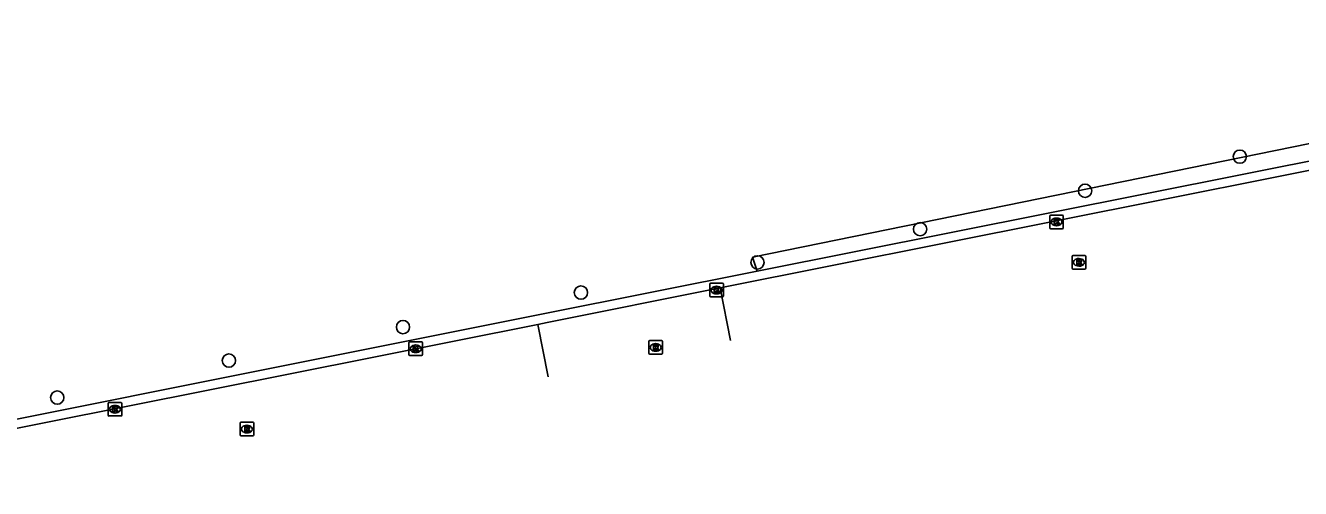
# Model space of a CAD drawing. Extents: x 161477 to 163040, y 383680 to 384868.
# Drawn here: x 162341.9 to 162435.8, y 383810.4 to 383844.5 of the extents above; entities that cross this region are included whole.
import ezdxf

# ---------------------------------------------------------------- set-up
doc = ezdxf.new("R2010")
doc.units = 0
for name, color, linetype in [('IMGEO_Boom', 7, 'Continuous'), ('IMGEO_Haag', 7, 'Continuous'), ('IMGEO_Kolk', 7, 'Continuous'), ('IMGEO_Rijbaan_lokaal_open', 7, 'Continuous'), ('IMGEO_Rioolput', 7, 'Continuous')]:
    doc.layers.add(name, color=color, linetype=linetype)

msp = doc.modelspace()

# ---------------------------------------------------------------- linework, layer by layer
at = {"layer": 'IMGEO_Boom'}
for centre in [(162431.342, 383834.816), (162419.943, 383832.304), (162407.793, 383829.479), (162395.823, 383827.033), (162382.82, 383824.807), (162369.713, 383822.273), (162356.894, 383819.801), (162344.255, 383817.076)]:
    msp.add_circle(centre, 0.489, dxfattribs=at)
at = {"layer": 'IMGEO_Haag'}
msp.add_lwpolyline([(162468.054, 383841.169), (162467.52, 383844.471), (162466.761, 383844.471), (162467.166, 383842.244), (162445.163, 383837.558), (162395.457, 383827.414), (162395.791, 383826.383)], dxfattribs=at)
at = {"layer": 'IMGEO_Kolk'}
for p, q in [((162417.339, 383829.584), (162417.339, 383830.436)), ((162417.414, 383830.51), (162418.266, 383830.51)), ((162417.827, 383830.29), (162417.852, 383830.29)), ((162418.34, 383830.436), (162418.34, 383829.584)), ((162418.266, 383829.51), (162417.414, 383829.51)), ((162417.85, 383829.73), (162417.825, 383829.73)), ((162392.303, 383824.566), (162392.303, 383825.418)), ((162392.378, 383825.492), (162393.23, 383825.492)), ((162393.304, 383825.418), (162393.304, 383824.566)), ((162393.23, 383824.492), (162392.378, 383824.492)), ((162392.814, 383824.712), (162392.789, 383824.712)), ((162392.791, 383825.272), (162392.816, 383825.272)), ((162370.151, 383820.248), (162370.151, 383821.1)), ((162370.226, 383821.174), (162371.078, 383821.174)), ((162370.639, 383820.954), (162370.664, 383820.954)), ((162371.152, 383821.1), (162371.152, 383820.248)), ((162371.078, 383820.174), (162370.226, 383820.174)), ((162370.662, 383820.394), (162370.637, 383820.394)), ((162347.999, 383815.798), (162347.999, 383816.65)), ((162348.074, 383816.724), (162348.926, 383816.724)), ((162348.51, 383815.944), (162348.485, 383815.944)), ((162348.487, 383816.504), (162348.512, 383816.504)), ((162349, 383816.65), (162349, 383815.798)), ((162348.926, 383815.724), (162348.074, 383815.724))]:
    msp.add_line(p, q, dxfattribs=at)
for points in [[(162417.339, 383829.584), (162417.339, 383830.436)], [(162417.414, 383830.51), (162418.266, 383830.51)], [(162417.66, 383830.21), (162417.783, 383830.21), (162417.783, 383830.059), (162417.913, 383830.21), (162418.077, 383830.21), (162417.931, 383830.059), (162418.084, 383829.81), (162417.932, 383829.81), (162417.847, 383829.974), (162417.783, 383829.907), (162417.783, 383829.81), (162417.66, 383829.81), (162417.66, 383830.21)], [(162418.34, 383830.436), (162418.34, 383829.584)], [(162418.266, 383829.51), (162417.414, 383829.51)], [(162392.303, 383824.566), (162392.303, 383825.418)], [(162392.378, 383825.492), (162393.23, 383825.492)], [(162393.304, 383825.418), (162393.304, 383824.566)], [(162393.23, 383824.492), (162392.378, 383824.492)], [(162392.624, 383825.192), (162392.747, 383825.192), (162392.747, 383825.041), (162392.877, 383825.192), (162393.041, 383825.192), (162392.895, 383825.041), (162393.048, 383824.792), (162392.896, 383824.792), (162392.811, 383824.956), (162392.747, 383824.889), (162392.747, 383824.792), (162392.624, 383824.792), (162392.624, 383825.192)], [(162370.151, 383820.248), (162370.151, 383821.1)], [(162370.226, 383821.174), (162371.078, 383821.174)], [(162370.472, 383820.874), (162370.595, 383820.874), (162370.595, 383820.723), (162370.725, 383820.874), (162370.889, 383820.874), (162370.743, 383820.723), (162370.896, 383820.474), (162370.744, 383820.474), (162370.659, 383820.638), (162370.595, 383820.571), (162370.595, 383820.474), (162370.472, 383820.474), (162370.472, 383820.874)], [(162371.152, 383821.1), (162371.152, 383820.248)], [(162371.078, 383820.174), (162370.226, 383820.174)], [(162347.999, 383815.798), (162347.999, 383816.65)], [(162348.074, 383816.724), (162348.926, 383816.724)], [(162348.32, 383816.424), (162348.443, 383816.424), (162348.443, 383816.273), (162348.573, 383816.424), (162348.737, 383816.424), (162348.591, 383816.273), (162348.744, 383816.024), (162348.592, 383816.024), (162348.507, 383816.188), (162348.443, 383816.121), (162348.443, 383816.024), (162348.32, 383816.024), (162348.32, 383816.424)], [(162349, 383816.65), (162349, 383815.798)], [(162348.926, 383815.724), (162348.074, 383815.724)]]:
    msp.add_lwpolyline(points, dxfattribs=at)
for centre, start, end in [((162417.416, 383830.434), 91.55205, 178.44795), ((162417.416, 383830.434), 91.55205, 178.44795), ((162418.264, 383830.434), 1.55205, 88.44795), ((162418.264, 383830.434), 1.55205, 88.44795), ((162417.416, 383829.586), 181.55205, 268.44795), ((162417.416, 383829.586), 181.55205, 268.44795), ((162418.264, 383829.586), 271.55205, 358.44795), ((162418.264, 383829.586), 271.55205, 358.44795), ((162392.38, 383825.416), 91.55205, 178.44795), ((162392.38, 383825.416), 91.55205, 178.44795), ((162393.228, 383825.416), 1.55205, 88.44795), ((162393.228, 383825.416), 1.55205, 88.44795), ((162392.38, 383824.568), 181.55205, 268.44795), ((162392.38, 383824.568), 181.55205, 268.44795), ((162393.228, 383824.568), 271.55205, 358.44795), ((162393.228, 383824.568), 271.55205, 358.44795), ((162370.228, 383821.098), 91.55205, 178.44795), ((162370.228, 383821.098), 91.55205, 178.44795), ((162371.076, 383821.098), 1.55205, 88.44795), ((162371.076, 383821.098), 1.55205, 88.44795), ((162370.228, 383820.25), 181.55205, 268.44795), ((162370.228, 383820.25), 181.55205, 268.44795), ((162371.076, 383820.25), 271.55205, 358.44795), ((162371.076, 383820.25), 271.55205, 358.44795), ((162348.076, 383816.648), 91.55205, 178.44795), ((162348.076, 383816.648), 91.55205, 178.44795), ((162348.924, 383816.648), 1.55205, 88.44795), ((162348.924, 383816.648), 1.55205, 88.44795), ((162348.076, 383815.8), 181.55205, 268.44795), ((162348.076, 383815.8), 181.55205, 268.44795), ((162348.924, 383815.8), 271.55205, 358.44795), ((162348.924, 383815.8), 271.55205, 358.44795)]:
    msp.add_arc(centre, 0.0765, start, end, dxfattribs=at)
for centre, major_axis, ratio, start_param, end_param in [((162417.826, 383830.01), (-0.387, 0.002), 0.722429, 4.712389, 7.853982), ((162417.851, 383830.01), (-0.39, 0.002), 0.717154, 1.570796, 4.712389), ((162392.79, 383824.992), (-0.387, 0.002), 0.722429, 4.712389, 7.853982), ((162392.815, 383824.992), (-0.39, 0.002), 0.717154, 1.570796, 4.712389), ((162370.638, 383820.674), (-0.387, 0.002), 0.722429, 4.712389, 7.853982), ((162370.663, 383820.674), (-0.39, 0.002), 0.717154, 1.570796, 4.712389), ((162348.486, 383816.224), (-0.387, 0.002), 0.722429, 4.712389, 7.853982), ((162348.511, 383816.224), (-0.39, 0.002), 0.717154, 1.570796, 4.712389)]:
    msp.add_ellipse(centre, major_axis=major_axis, ratio=ratio, start_param=start_param, end_param=end_param, dxfattribs=at)
at = {"layer": 'IMGEO_Rijbaan_lokaal_open'}
for points in [[(162468.054, 383841.169), (162445.732, 383836.704), (162445.921, 383836.385), (162395.791, 383826.383)], [(162442.313, 383834.966), (162393.075, 383825.148)], [(162395.791, 383826.383), (162380.161, 383823.264), (162319.153, 383811.077)], [(162393.075, 383825.148), (162380.32, 383822.605), (162379.649, 383822.471)], [(162393.831, 383821.293), (162393.075, 383825.148)], [(162379.649, 383822.471), (162319.242, 383810.446), (162318.948, 383810.387)], [(162379.649, 383822.471), (162380.397, 383818.601)]]:
    msp.add_lwpolyline(points, dxfattribs=at)
at = {"layer": 'IMGEO_Rioolput'}
for p, q in [((162418.989, 383826.61), (162418.989, 383827.462)), ((162419.064, 383827.536), (162419.916, 383827.536)), ((162419.477, 383827.316), (162419.502, 383827.316)), ((162419.99, 383827.462), (162419.99, 383826.61)), ((162419.916, 383826.536), (162419.064, 383826.536)), ((162419.5, 383826.756), (162419.475, 383826.756)), ((162387.819, 383820.344), (162387.819, 383821.196)), ((162387.894, 383821.27), (162388.746, 383821.27)), ((162388.307, 383821.05), (162388.332, 383821.05)), ((162388.82, 383821.196), (162388.82, 383820.344)), ((162388.746, 383820.27), (162387.894, 383820.27)), ((162388.33, 383820.49), (162388.305, 383820.49)), ((162357.717, 383814.338), (162357.717, 383815.19)), ((162357.792, 383815.264), (162358.644, 383815.264)), ((162358.205, 383815.044), (162358.23, 383815.044)), ((162358.718, 383815.19), (162358.718, 383814.338)), ((162358.644, 383814.264), (162357.792, 383814.264)), ((162358.228, 383814.484), (162358.203, 383814.484))]:
    msp.add_line(p, q, dxfattribs=at)
for points in [[(162418.989, 383826.61), (162418.989, 383827.462)], [(162419.064, 383827.536), (162419.916, 383827.536)], [(162419.578, 383827.234), (162419.326, 383827.236), (162419.326, 383826.836)], [(162419.99, 383827.462), (162419.99, 383826.61)], [(162419.916, 383826.536), (162419.064, 383826.536)], [(162419.326, 383826.836), (162419.45, 383826.836), (162419.45, 383826.998), (162419.461, 383826.998)], [(162419.504, 383827.155), (162419.45, 383827.155), (162419.45, 383827.074)], [(162419.45, 383827.074), (162419.502, 383827.074)], [(162419.508, 383826.969), (162419.579, 383826.836), (162419.719, 383826.836), (162419.654, 383826.962)], [(162387.819, 383820.344), (162387.819, 383821.196)], [(162387.894, 383821.27), (162388.746, 383821.27)], [(162388.408, 383820.968), (162388.156, 383820.97), (162388.156, 383820.57)], [(162388.156, 383820.57), (162388.28, 383820.57), (162388.28, 383820.732), (162388.291, 383820.732)], [(162388.334, 383820.889), (162388.28, 383820.889), (162388.28, 383820.808)], [(162388.28, 383820.808), (162388.332, 383820.808)], [(162388.338, 383820.703), (162388.409, 383820.57), (162388.549, 383820.57), (162388.484, 383820.696)], [(162388.82, 383821.196), (162388.82, 383820.344)], [(162388.746, 383820.27), (162387.894, 383820.27)], [(162357.717, 383814.338), (162357.717, 383815.19)], [(162357.792, 383815.264), (162358.644, 383815.264)], [(162358.306, 383814.962), (162358.054, 383814.964), (162358.054, 383814.564)], [(162358.718, 383815.19), (162358.718, 383814.338)], [(162358.644, 383814.264), (162357.792, 383814.264)], [(162358.054, 383814.564), (162358.178, 383814.564), (162358.178, 383814.726), (162358.189, 383814.726)], [(162358.232, 383814.883), (162358.178, 383814.883), (162358.178, 383814.802)], [(162358.178, 383814.802), (162358.23, 383814.802)], [(162358.236, 383814.697), (162358.307, 383814.564), (162358.447, 383814.564), (162358.382, 383814.69)]]:
    msp.add_lwpolyline(points, dxfattribs=at)
for centre, radius, start, end in [((162419.066, 383827.46), 0.0765, 91.55205, 178.44795), ((162419.066, 383827.46), 0.0765, 91.55205, 178.44795), ((162419.577, 383827.124), 0.109, 350.36119, 89.41601), ((162419.914, 383827.46), 0.0765, 1.55205, 88.44795), ((162419.914, 383827.46), 0.0765, 1.55205, 88.44795), ((162419.066, 383826.612), 0.0765, 181.55205, 268.44795), ((162419.066, 383826.612), 0.0765, 181.55205, 268.44795), ((162419.46, 383826.945), 0.0533, 26.02933, 88.69889), ((162419.486, 383827.263), 0.19, 274.7715, 282.96867), ((162419.51, 383827.059), 0.0964, 77.00612, 93.18647), ((162419.524, 383827.116), 0.0378, 276.66336, 79.67722), ((162419.575, 383827.124), 0.112, 277.58423, 350.98172), ((162419.559, 383826.909), 0.108, 29.51342, 73.79051), ((162419.914, 383826.612), 0.0765, 271.55205, 358.44795), ((162419.914, 383826.612), 0.0765, 271.55205, 358.44795), ((162387.896, 383821.194), 0.0765, 91.55205, 178.44795), ((162387.896, 383821.194), 0.0765, 91.55205, 178.44795), ((162388.29, 383820.679), 0.0533, 26.02933, 88.69889), ((162388.316, 383820.997), 0.19, 274.7715, 282.96867), ((162388.34, 383820.793), 0.0964, 77.00612, 93.18647), ((162388.354, 383820.85), 0.0378, 276.66336, 79.67722), ((162388.407, 383820.858), 0.109, 350.36119, 89.41601), ((162388.405, 383820.858), 0.112, 277.58423, 350.98172), ((162388.389, 383820.643), 0.108, 29.51342, 73.79051), ((162388.744, 383821.194), 0.0765, 1.55205, 88.44795), ((162388.744, 383821.194), 0.0765, 1.55205, 88.44795), ((162387.896, 383820.346), 0.0765, 181.55205, 268.44795), ((162387.896, 383820.346), 0.0765, 181.55205, 268.44795), ((162388.744, 383820.346), 0.0765, 271.55205, 358.44795), ((162388.744, 383820.346), 0.0765, 271.55205, 358.44795), ((162357.794, 383815.188), 0.0765, 91.55205, 178.44795), ((162357.794, 383815.188), 0.0765, 91.55205, 178.44795), ((162358.305, 383814.852), 0.109, 350.36119, 89.41601), ((162358.642, 383815.188), 0.0765, 1.55205, 88.44795), ((162358.642, 383815.188), 0.0765, 1.55205, 88.44795), ((162357.794, 383814.34), 0.0765, 181.55205, 268.44795), ((162357.794, 383814.34), 0.0765, 181.55205, 268.44795), ((162358.188, 383814.673), 0.0533, 26.02933, 88.69889), ((162358.214, 383814.991), 0.19, 274.7715, 282.96867), ((162358.238, 383814.787), 0.0964, 77.00612, 93.18647), ((162358.252, 383814.844), 0.0378, 276.66336, 79.67722), ((162358.303, 383814.852), 0.112, 277.58423, 350.98172), ((162358.287, 383814.637), 0.108, 29.51342, 73.79051), ((162358.642, 383814.34), 0.0765, 271.55205, 358.44795), ((162358.642, 383814.34), 0.0765, 271.55205, 358.44795)]:
    msp.add_arc(centre, radius, start, end, dxfattribs=at)
for centre, major_axis, ratio, start_param, end_param in [((162419.476, 383827.036), (-0.387, 0.002), 0.722429, 4.712389, 7.853982), ((162419.501, 383827.036), (-0.39, 0.002), 0.717154, 1.570796, 4.712389), ((162388.306, 383820.77), (-0.387, 0.002), 0.722429, 4.712389, 7.853982), ((162388.331, 383820.77), (-0.39, 0.002), 0.717154, 1.570796, 4.712389), ((162358.204, 383814.764), (-0.387, 0.002), 0.722429, 4.712389, 7.853982), ((162358.229, 383814.764), (-0.39, 0.002), 0.717154, 1.570796, 4.712389)]:
    msp.add_ellipse(centre, major_axis=major_axis, ratio=ratio, start_param=start_param, end_param=end_param, dxfattribs=at)

doc.saveas('drawing.dxf')
